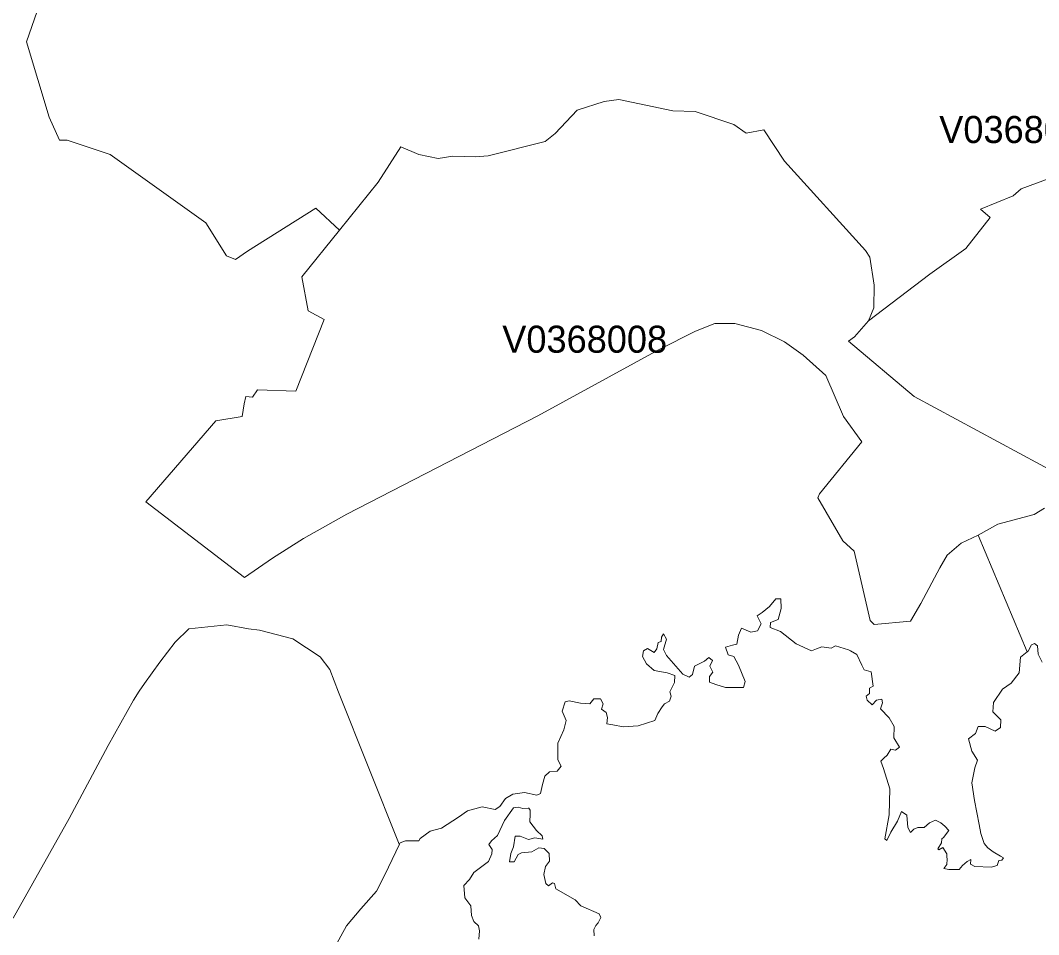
# Model space of a CAD drawing. Extents: x 369010 to 735936, y 6377141 to 6616555.
# Drawn here: x 426855 to 430623, y 6519911 to 6523291 of the extents above; entities that cross this region are included whole.
import ezdxf
from ezdxf.enums import TextEntityAlignment as Align

# ---------------------------------------------------------------- set-up
doc = ezdxf.new("R2010")
doc.units = 0
doc.header["$LTSCALE"] = 40
doc.layers.add('3', color=7, linetype='Continuous', lineweight=13)
doc.layers.add('4', color=7, linetype='Continuous')

msp = doc.modelspace()

# ---------------------------------------------------------------- linework, layer by layer
at = {"layer": '3'}
for points in [[(430398.62, 6521387.32), (430335.73, 6521358.36), (430284.09, 6521313.17), (430257.11, 6521266.83), (430186.28, 6521134.6), (430149.2, 6521070.05), (430013.82, 6521057.14), (429999.26, 6521071.7), (429939.68, 6521328.07), (429897.8, 6521366.63), (429805.95, 6521526.18), (429812.4, 6521540.74), (429968.64, 6521732.56), (429900.95, 6521826.07), (429834.91, 6521977.51), (429751.17, 6522053.31), (429682.32, 6522102.96), (429596.92, 6522144.83), (429498.61, 6522170.65), (429424.46, 6522170.65), (429353.63, 6522141.69), (429218.24, 6522074), (428769.4, 6521829.22), (428063.52, 6521464.94), (427902.49, 6521374.74), (427787.96, 6521302.09), (427684.85, 6521231.25), (427319.25, 6521510.95), (427579.09, 6521810.85), (427676.24, 6521826.57), (427683.36, 6521873.74), (427689.48, 6521900.88), (427713.65, 6521897.74), (427733.01, 6521925.04), (427874.85, 6521920.24), (427979.61, 6522184.55), (427920.03, 6522216.83), (427897.36, 6522342.61), (428036.05, 6522515.06), (427948.99, 6522597.15), (427695.28, 6522437.28), (427651.75, 6522406.66), (427617.99, 6522421.06), (427542.18, 6522542.04), (427187.68, 6522795.1), (427028.13, 6522848.22), (427000.66, 6522848.22), (426962.42, 6522933.13), (426878.51, 6523212), (426917.24, 6523324.88)], [(426917.24, 6523324.88), (426878.51, 6523212), (426962.42, 6522933.13), (427000.66, 6522848.22), (427028.13, 6522848.22), (427187.68, 6522795.1), (427542.18, 6522542.04), (427617.99, 6522421.06), (427651.75, 6522406.66), (427695.28, 6522437.28), (427948.99, 6522597.15), (428036.05, 6522515.06)], [(430705.96, 6521606.94), (430162.78, 6521900.38), (429919.48, 6522105.11), (429941.99, 6522121.17), (429993.46, 6522180.25), (430012.83, 6522228.58), (430014.48, 6522312.32), (429998.26, 6522415.6), (429982.21, 6522439.76), (429682.48, 6522770.11), (429606.35, 6522886.95), (429540.31, 6522874.04), (429495.13, 6522906.32), (429351.81, 6522954.64), (429269.55, 6522956.3), (429069.79, 6522998.17), (429015, 6522991.72), (428915.04, 6522959.44), (428834.44, 6522872.39), (428797.37, 6522843.42), (428586.35, 6522790.3), (428539.51, 6522786.99), (428455.77, 6522788.64), (428400.98, 6522780.53), (428329.32, 6522795.43), (428263.29, 6522822.9), (428179.38, 6522692.32), (428036.05, 6522515.06), (427897.36, 6522342.61), (427920.03, 6522216.83), (427979.61, 6522184.55), (427874.85, 6521920.24), (427733.01, 6521925.04), (427713.65, 6521897.74), (427689.48, 6521900.88), (427683.36, 6521873.74), (427676.24, 6521826.57), (427579.09, 6521810.85), (427319.25, 6521510.95), (427684.85, 6521231.25), (427787.96, 6521302.09), (427902.49, 6521374.74), (428063.52, 6521464.94), (428769.4, 6521829.22), (429218.24, 6522074), (429353.63, 6522141.69), (429424.46, 6522170.65), (429498.61, 6522170.65), (429596.92, 6522144.83), (429682.32, 6522102.96), (429751.17, 6522053.31), (429834.91, 6521977.51), (429900.95, 6521826.07), (429968.64, 6521732.56), (429812.4, 6521540.74), (429805.95, 6521526.18), (429897.8, 6521366.63), (429939.68, 6521328.07), (429999.26, 6521071.7), (430013.82, 6521057.14), (430149.2, 6521070.05), (430186.28, 6521134.6), (430257.11, 6521266.83), (430284.09, 6521313.17), (430335.73, 6521358.36), (430398.62, 6521387.32), (430472.27, 6521428.03), (430605.99, 6521463.45), (430644.72, 6521487.78)], [(428036.05, 6522515.06), (428179.38, 6522692.32), (428263.29, 6522822.9), (428329.32, 6522795.43), (428400.98, 6522780.53), (428455.77, 6522788.64), (428539.51, 6522786.99), (428586.35, 6522790.3), (428797.37, 6522843.42), (428834.44, 6522872.39), (428915.04, 6522959.44), (429015, 6522991.72), (429069.79, 6522998.17), (429269.55, 6522956.3), (429351.81, 6522954.64), (429495.13, 6522906.32), (429540.31, 6522874.04), (429606.35, 6522886.95), (429682.48, 6522770.11), (429982.21, 6522439.76), (429998.26, 6522415.6), (430014.48, 6522312.32), (430012.83, 6522228.58), (429993.46, 6522180.25), (430220.7, 6522352.71), (430352.77, 6522447.7), (430443.14, 6522562.23), (430407.72, 6522592.85), (430528.54, 6522642.83), (430557.5, 6522668.65), (430671.87, 6522710.53)], [(430671.87, 6522710.53), (430557.5, 6522668.65), (430528.54, 6522642.83), (430407.72, 6522592.85), (430443.14, 6522562.23), (430352.77, 6522447.7), (430220.7, 6522352.71), (429993.46, 6522180.25), (429941.99, 6522121.17), (429919.48, 6522105.11), (430162.78, 6521900.38), (430705.96, 6521606.94)], [(430644.72, 6521487.78), (430605.99, 6521463.45), (430472.27, 6521428.03), (430398.62, 6521387.32), (430580.18, 6520955.85), (430583.65, 6520958.5), (430596.4, 6520982.17), (430607.32, 6520987.63), (430617.91, 6520978.69), (430621.55, 6520947.91), (430635.62, 6520917.95)], [(429726.01, 6520985.81), (429782.45, 6520960.32), (429800.65, 6520967.6), (429820.68, 6520974.88), (429855.27, 6520969.42), (429871.65, 6520978.53), (429918.99, 6520963.96), (429926.27, 6520960.32), (429949.94, 6520945.76), (429968.14, 6520907.52), (429977.25, 6520889.32), (430002.73, 6520882.04), (430010.01, 6520829.08), (429997.27, 6520821.79), (429997.27, 6520801.77), (429984.53, 6520792.66), (429988.17, 6520778.1), (430006.37, 6520759.9), (430022.76, 6520778.1), (430042.78, 6520781.74), (430044.61, 6520767.18), (430037.32, 6520745.33), (430070.09, 6520712.56), (430088.3, 6520679.79), (430086.48, 6520637.75), (430108.32, 6520603.16), (430093.76, 6520592.24), (430075.55, 6520595.88), (430062.81, 6520574.03), (430050.07, 6520563.11), (430039.14, 6520552.19), (430048.25, 6520524.88), (430071.91, 6520450.07), (430070.09, 6520353.58), (430053.71, 6520264.21), (430060.99, 6520258.75), (430075.55, 6520289.7), (430101.04, 6520329.92), (430115.61, 6520366.33), (430135.63, 6520351.76), (430139.27, 6520306.25), (430148.38, 6520287.88), (430161.12, 6520300.79), (430175.68, 6520306.25), (430199.35, 6520306.25), (430219.38, 6520324.45), (430241.22, 6520333.56), (430261.25, 6520324.45), (430275.81, 6520311.71), (430290.38, 6520295.33), (430270.35, 6520269.67), (430264.89, 6520264.21), (430263.07, 6520249.65), (430250.33, 6520227.8), (430253.97, 6520224.16), (430268.53, 6520233.26), (430283.1, 6520209.59), (430283.1, 6520198.67), (430284.92, 6520189.57), (430283.1, 6520169.54), (430272.17, 6520154.98), (430290.38, 6520151.34), (430314.05, 6520151.34), (430328.61, 6520151.34), (430341.35, 6520165.9), (430357.74, 6520180.47), (430372.3, 6520187.75), (430370.48, 6520171.36), (430386.87, 6520162.26), (430446.95, 6520160.44), (430468.79, 6520165.9), (430476.07, 6520184.11), (430487, 6520185.93), (430492.46, 6520195.03), (430481.54, 6520200.49), (430454.23, 6520216.88), (430434.2, 6520231.44), (430421.46, 6520247.83), (430408.71, 6520284.24), (430403.25, 6520317.17), (430385.05, 6520406.38), (430375.94, 6520471.92), (430386.87, 6520526.7), (430395.97, 6520555.83), (430375.94, 6520588.6), (430363.2, 6520634.11), (430388.69, 6520654.14), (430399.61, 6520679.79), (430425.1, 6520679.79), (430461.51, 6520663.41), (430481.54, 6520676.15), (430483.36, 6520705.28), (430453.23, 6520734.57), (430455.88, 6520768.83), (430488.82, 6520818.15), (430521.59, 6520840), (430550.88, 6520878.4), (430556.18, 6520936.65), (430580.18, 6520955.85), (430398.62, 6521387.32)], [(428329.32, 6520256.93), (428334.78, 6520266.03), (428371.19, 6520293.34), (428413.07, 6520304.43), (428476.79, 6520344.48), (428509.72, 6520368.15), (428564.34, 6520382.71), (428611.67, 6520373.61), (428629.88, 6520384.53), (428649.9, 6520413.66), (428677.21, 6520430.05), (428720.9, 6520435.51), (428766.42, 6520426.4), (428779.99, 6520432.86), (428787.27, 6520465.63), (428796.37, 6520496.58), (428812.76, 6520512.96), (428841.89, 6520514.78), (428856.45, 6520532.99), (428843.71, 6520556.66), (428843.71, 6520618.72), (428865.55, 6520667.87), (428874.66, 6520702.47), (428860.09, 6520737.06), (428871.02, 6520771.81), (428885.58, 6520775.45), (428927.45, 6520766.35), (428962.04, 6520764.53), (428976.61, 6520782.73), (429002.1, 6520782.73), (429011.2, 6520764.53), (429005.9, 6520744.34), (429022.12, 6520731.59), (429027.75, 6520713.39), (429025.76, 6520689.72), (429047.77, 6520686.08), (429086.01, 6520678.8), (429140.62, 6520682.44), (429202.52, 6520702.47), (429213.44, 6520727.95), (429229.83, 6520753.44), (429238.93, 6520764.53), (429257.14, 6520773.63), (429262.6, 6520791.84), (429258.46, 6520808.55), (429276, 6520842.98), (429276.83, 6520868.47), (429247.87, 6520878.23), (429200.2, 6520887), (429172.07, 6520911.66), (429157.01, 6520939.47), (429160.65, 6520959.49), (429175.21, 6520968.6), (429200.7, 6520954.03), (429209.8, 6520966.78), (429215.26, 6520990.44), (429226.19, 6520994.08), (429228.01, 6521010.47), (429235.29, 6521023.21), (429246.21, 6521003.19), (429235.29, 6520964.95), (429246.21, 6520943.11), (429306.29, 6520873.76), (429329.96, 6520862.84), (429342.7, 6520871.94), (429349.98, 6520902.89), (429364.55, 6520910.17), (429386.4, 6520921.1), (429402.78, 6520935.66), (429415.52, 6520924.74), (429406.42, 6520902.89), (429417.35, 6520881.04), (429404.6, 6520864.66), (429404.6, 6520844.63), (429428.27, 6520835.53), (429464.68, 6520824.61), (429530.22, 6520824.61), (429537.5, 6520846.45), (429512.01, 6520906.53), (429495.63, 6520939.47), (429473.78, 6520944.93), (429464.68, 6520974.06), (429490.17, 6520981.34), (429506.55, 6520984.98), (429512.01, 6521017.75), (429522.94, 6521043.24), (429557.53, 6521028.67), (429583.01, 6521034.14), (429595.76, 6521059.62), (429581.19, 6521088.75), (429599.4, 6521101.5), (429626.71, 6521123.51), (429650.37, 6521152.64), (429668.58, 6521152.64), (429670.4, 6521116.06), (429659.48, 6521076.01), (429630.35, 6521065.08), (429629.52, 6521046.05), (429667.75, 6521031.49), (429726.01, 6520985.81)], [(426828.7, 6519971.77), (427036.57, 6520340.34), (427180.72, 6520609.45), (427274.56, 6520778.1), (427295.09, 6520811.2), (427314.62, 6520839.67), (427371.72, 6520918.28), (427428.65, 6520992.1), (427478.63, 6521041.25), (427619.64, 6521055.49), (427699.91, 6521041.25), (427740.13, 6521035.96), (427864.09, 6521004.68), (427964.05, 6520937.65), (427999.8, 6520891.31), (428031.91, 6520806.9), (428257.49, 6520245.01), (428257.66, 6520244.52), (428260.14, 6520249.65), (428280.17, 6520256.93), (428329.32, 6520256.93)], [(428019.83, 6519867), (428061.7, 6519943.63), (428114.5, 6520005.53), (428172.75, 6520071.07), (428203.7, 6520131.31), (428257.66, 6520244.52), (428257.49, 6520245.01), (428031.91, 6520806.9), (427999.8, 6520891.31), (427964.05, 6520937.65), (427864.09, 6521004.68), (427740.13, 6521035.96), (427699.91, 6521041.25), (427619.64, 6521055.49), (427478.63, 6521041.25), (427428.65, 6520992.1), (427371.72, 6520918.28), (427314.62, 6520839.67), (427295.09, 6520811.2), (427274.56, 6520778.1), (427180.72, 6520609.45), (427036.57, 6520340.34), (426828.7, 6519971.77)], [(428978.26, 6519906.06), (428976.77, 6519929.07), (428984.39, 6519944.29), (428993.49, 6519953.56), (429002.76, 6519973.42), (428996.63, 6519987.16), (428929.44, 6520017.61), (428907.92, 6520039.13), (428836.26, 6520080.34), (428831.63, 6520100.2), (428824.01, 6520101.69), (428808.79, 6520091.09), (428799.52, 6520100.2), (428791.91, 6520132.3), (428798.03, 6520162.92), (428813.26, 6520182.78), (428811.77, 6520210.26), (428793.39, 6520228.63), (428773.53, 6520231.61), (428747.55, 6520216.38), (428709.48, 6520213.24), (428697.24, 6520207.28), (428682.01, 6520179.64), (428665.13, 6520179.64), (428669.76, 6520210.26), (428680.36, 6520234.75), (428686.48, 6520274.47), (428704.85, 6520274.47), (428735.47, 6520262.22), (428758.31, 6520268.35), (428788.93, 6520263.71), (428785.78, 6520275.96), (428764.43, 6520295.82), (428739.94, 6520327.93), (428742.09, 6520355.4), (428741.59, 6520371.13), (428736.96, 6520378.24), (428733.81, 6520378.41), (428713.95, 6520376.92), (428697.24, 6520381.39), (428680.36, 6520379.9), (428646.76, 6520332.56), (428620.94, 6520277.45), (428597.93, 6520257.59), (428588.83, 6520243.85), (428601.08, 6520225.48), (428599.42, 6520208.77), (428587.34, 6520181.29), (428533.72, 6520139.92), (428517, 6520113.93), (428495.65, 6520092.58), (428500.12, 6520046.74), (428521.64, 6520017.61), (428524.62, 6519981.03), (428533.72, 6519959.52), (428550.6, 6519942.8), (428553.58, 6519924.43), (428552.09, 6519893.81)]]:
    msp.add_lwpolyline(points, dxfattribs=at)

# ---------------------------------------------------------------- texts
at = {"layer": '4'}
for s, p in [('V0368007', (430559.9, 6522837.65)), ('V0368008', (428943.24, 6522062.21))]:
    msp.add_text(s, height=100, dxfattribs=at).set_placement(p, align=Align.CENTER)

doc.saveas('drawing.dxf')
